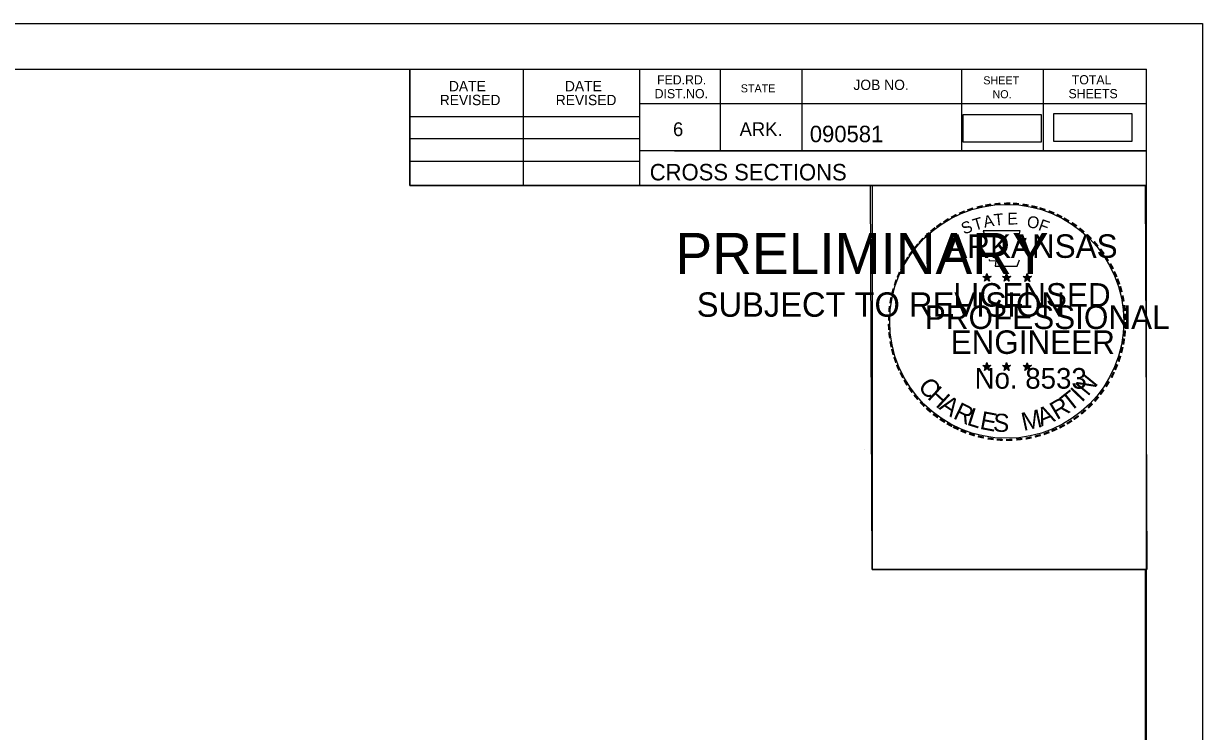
# Model space of a CAD drawing. Extents: x 1322838 to 1324533, y 339903 to 351025.
# Drawn here: x 1323766.4 to 1323866.6, y 344476.1 to 344536.3 of the extents above; entities that cross this region are included whole.
import ezdxf

# ---------------------------------------------------------------- set-up
doc = ezdxf.new("R2010")
doc.units = 0
for name, color, linetype in [('R_Border', 7, 'Continuous'), ('R_Border PE', 7, 'Continuous'), ('R_Border Prem', 7, 'Continuous'), ('R_Drive', 7, 'Continuous'), ('R_No Plot', 7, 'Continuous')]:
    doc.layers.add(name, color=color, linetype=linetype)

msp = doc.modelspace()

# ---------------------------------------------------------------- linework, layer by layer
at = {"layer": 'R_Border'}
for p, q in [((1323545.72, 344532.39), (1323861.9, 344532.39)), ((1323799.26, 344522.51), (1323799.26, 344532.39)), ((1323808.94, 344522.51), (1323808.94, 344532.39)), ((1323818.8, 344532.39), (1323818.8, 344522.51)), ((1323825.64, 344532.39), (1323825.64, 344525.45)), ((1323832.58, 344532.39), (1323832.58, 344525.45)), ((1323846.16, 344532.39), (1323846.16, 344525.45)), ((1323853.1, 344532.39), (1323853.1, 344525.45)), ((1323861.9, 344326.93), (1323861.9, 344532.39)), ((1323861.9, 344529.45), (1323818.8, 344529.45)), ((1323861.9, 344529.47), (1323861.9, 344529.47)), ((1323799.26, 344528.37), (1323818.8, 344528.37)), ((1323799.26, 344526.51), (1323818.8, 344526.51)), ((1323861.9, 344525.45), (1323818.8, 344525.45)), ((1323821.76, 344525.45), (1323861.9, 344525.45)), ((1323799.26, 344524.57), (1323818.8, 344524.57)), ((1323861.9, 344522.51), (1323799.26, 344522.51))]:
    msp.add_line(p, q, dxfattribs=at)
at = {"layer": 'R_Border PE'}
for p, q in [((1323847.98, 344514.76), (1323848.33, 344514.65)), ((1323847.98, 344514.76), (1323848.23, 344514.72)), ((1323847.98, 344514.76), (1323848.22, 344514.64)), ((1323848.33, 344515.02), (1323848.29, 344514.77)), ((1323848.33, 344514.65), (1323848.33, 344515.02)), ((1323848.33, 344515.02), (1323848.38, 344514.77)), ((1323848.68, 344514.76), (1323848.33, 344514.65)), ((1323848.68, 344514.76), (1323848.39, 344514.71)), ((1323848.68, 344514.76), (1323848.47, 344514.66)), ((1323849.65, 344514.76), (1323850, 344514.65)), ((1323849.65, 344514.76), (1323849.9, 344514.72)), ((1323849.65, 344514.76), (1323849.89, 344514.64)), ((1323850, 344515.02), (1323849.96, 344514.77)), ((1323850, 344514.65), (1323850, 344515.02)), ((1323850, 344515.02), (1323850.05, 344514.77)), ((1323850.35, 344514.76), (1323850, 344514.65)), ((1323850.35, 344514.76), (1323850.06, 344514.71)), ((1323850.35, 344514.76), (1323850.14, 344514.66)), ((1323851.41, 344514.75), (1323851.76, 344514.64)), ((1323851.41, 344514.75), (1323851.67, 344514.71)), ((1323851.41, 344514.75), (1323851.65, 344514.63)), ((1323851.76, 344515.01), (1323851.72, 344514.75)), ((1323851.76, 344514.64), (1323851.76, 344515.01)), ((1323851.76, 344515.01), (1323851.81, 344514.76)), ((1323852.11, 344514.75), (1323851.76, 344514.64)), ((1323852.11, 344514.75), (1323851.82, 344514.7)), ((1323852.11, 344514.75), (1323851.91, 344514.65)), ((1323848.11, 344514.36), (1323848.33, 344514.65)), ((1323848.11, 344514.36), (1323848.24, 344514.6)), ((1323848.11, 344514.36), (1323848.33, 344514.57)), ((1323848.54, 344514.36), (1323848.33, 344514.65)), ((1323848.54, 344514.36), (1323848.33, 344514.57)), ((1323848.54, 344514.36), (1323848.41, 344514.65)), ((1323849.78, 344514.36), (1323850, 344514.65)), ((1323849.78, 344514.36), (1323849.91, 344514.6)), ((1323849.78, 344514.36), (1323850, 344514.57)), ((1323850.21, 344514.36), (1323850, 344514.65)), ((1323850.21, 344514.36), (1323850, 344514.57)), ((1323850.21, 344514.36), (1323850.08, 344514.65)), ((1323851.55, 344514.34), (1323851.76, 344514.64)), ((1323851.55, 344514.34), (1323851.67, 344514.59)), ((1323851.55, 344514.34), (1323851.76, 344514.56)), ((1323851.98, 344514.34), (1323851.76, 344514.64)), ((1323851.98, 344514.34), (1323851.76, 344514.56)), ((1323851.98, 344514.34), (1323851.84, 344514.63)), ((1323847.98, 344507.19), (1323848.33, 344507.08)), ((1323847.98, 344507.19), (1323848.23, 344507.15)), ((1323847.98, 344507.19), (1323848.21, 344507.07)), ((1323848.11, 344506.78), (1323848.33, 344507.08)), ((1323848.11, 344506.78), (1323848.24, 344507.03)), ((1323848.11, 344506.78), (1323848.32, 344507)), ((1323848.33, 344507.44), (1323848.28, 344507.19)), ((1323848.54, 344506.78), (1323848.32, 344507)), ((1323848.33, 344507.08), (1323848.33, 344507.44)), ((1323848.33, 344507.44), (1323848.37, 344507.19)), ((1323848.67, 344507.19), (1323848.33, 344507.08)), ((1323848.54, 344506.78), (1323848.33, 344507.08)), ((1323848.67, 344507.19), (1323848.39, 344507.14)), ((1323848.54, 344506.78), (1323848.4, 344507.07)), ((1323848.67, 344507.19), (1323848.47, 344507.09)), ((1323849.65, 344507.19), (1323849.99, 344507.08)), ((1323849.65, 344507.19), (1323849.9, 344507.15)), ((1323849.65, 344507.19), (1323849.88, 344507.07)), ((1323849.78, 344506.78), (1323849.99, 344507.08)), ((1323849.78, 344506.78), (1323849.9, 344507.03)), ((1323849.78, 344506.78), (1323849.99, 344507)), ((1323849.99, 344507.44), (1323849.95, 344507.19)), ((1323849.99, 344507.08), (1323849.99, 344507.44)), ((1323849.99, 344507.44), (1323850.04, 344507.19)), ((1323850.34, 344507.19), (1323849.99, 344507.08)), ((1323850.21, 344506.78), (1323849.99, 344507.08)), ((1323850.21, 344506.78), (1323849.99, 344507)), ((1323850.34, 344507.19), (1323850.06, 344507.14)), ((1323850.21, 344506.78), (1323850.07, 344507.07)), ((1323850.34, 344507.19), (1323850.14, 344507.09)), ((1323851.41, 344507.18), (1323851.76, 344507.07)), ((1323851.41, 344507.18), (1323851.67, 344507.14)), ((1323851.41, 344507.18), (1323851.65, 344507.06)), ((1323851.55, 344506.77), (1323851.76, 344507.07)), ((1323851.55, 344506.77), (1323851.67, 344507.02)), ((1323851.55, 344506.77), (1323851.76, 344506.99)), ((1323851.76, 344507.43), (1323851.72, 344507.18)), ((1323851.76, 344507.07), (1323851.76, 344507.43)), ((1323851.76, 344507.43), (1323851.81, 344507.18)), ((1323852.11, 344507.18), (1323851.76, 344507.07)), ((1323851.97, 344506.77), (1323851.76, 344507.07)), ((1323851.97, 344506.77), (1323851.76, 344506.99)), ((1323852.11, 344507.18), (1323851.82, 344507.13)), ((1323851.97, 344506.77), (1323851.84, 344507.06)), ((1323852.11, 344507.18), (1323851.9, 344507.08))]:
    msp.add_line(p, q, dxfattribs=at)
for points in [[(1323848.02, 344518.64), (1323848.29, 344517.81)], [(1323851.53, 344517.72), (1323851.67, 344518), (1323850.99, 344517.98), (1323851.14, 344518.64), (1323848.02, 344518.64)], [(1323848.51, 344516.22), (1323848.51, 344516.13), (1323849.08, 344516.11), (1323849.02, 344515.64), (1323850.89, 344515.64), (1323851.09, 344516.18)], [(1323848.33, 344515.02), (1323848.54, 344514.36), (1323847.98, 344514.76), (1323848.68, 344514.76), (1323848.11, 344514.36), (1323848.33, 344515.02)], [(1323850, 344515.02), (1323850.21, 344514.36), (1323849.65, 344514.76), (1323850.35, 344514.76), (1323849.78, 344514.36), (1323850, 344515.02)], [(1323851.76, 344515.01), (1323851.98, 344514.34), (1323851.41, 344514.75), (1323852.11, 344514.75), (1323851.55, 344514.34), (1323851.76, 344515.01)], [(1323848.33, 344507.44), (1323848.54, 344506.78), (1323847.98, 344507.19), (1323848.67, 344507.19), (1323848.11, 344506.78), (1323848.33, 344507.44)], [(1323849.99, 344507.44), (1323850.21, 344506.78), (1323849.65, 344507.19), (1323850.34, 344507.19), (1323849.78, 344506.78), (1323849.99, 344507.44)], [(1323851.76, 344507.43), (1323851.97, 344506.77), (1323851.41, 344507.18), (1323852.11, 344507.18), (1323851.55, 344506.77), (1323851.76, 344507.43)]]:
    msp.add_lwpolyline(points, dxfattribs=at)
for centre, radius in [((1323848.33, 344514.65), 0.172), ((1323848.33, 344514.65), 0.145), ((1323848.33, 344514.65), 0.116), ((1323848.33, 344514.65), 0.0991), ((1323848.33, 344514.65), 0.0747), ((1323850, 344514.65), 0.172), ((1323850, 344514.65), 0.145), ((1323850, 344514.65), 0.116), ((1323850, 344514.65), 0.0991), ((1323850, 344514.65), 0.0747), ((1323851.76, 344514.64), 0.172), ((1323851.76, 344514.64), 0.145), ((1323851.76, 344514.64), 0.116), ((1323851.76, 344514.64), 0.0991), ((1323848.33, 344514.65), 0.0495), ((1323848.33, 344514.65), 0.0296), ((1323850, 344514.65), 0.0495), ((1323850, 344514.65), 0.0296), ((1323851.76, 344514.64), 0.0747), ((1323851.76, 344514.64), 0.0495), ((1323851.76, 344514.64), 0.0296), ((1323848.32, 344507.08), 0.172), ((1323848.32, 344507.08), 0.145), ((1323848.32, 344507.08), 0.116), ((1323848.32, 344507.08), 0.0991), ((1323848.32, 344507.08), 0.0747), ((1323848.32, 344507.08), 0.0495), ((1323848.32, 344507.08), 0.0296), ((1323849.99, 344507.08), 0.172), ((1323849.99, 344507.08), 0.145), ((1323849.99, 344507.08), 0.116), ((1323849.99, 344507.08), 0.0991), ((1323849.99, 344507.08), 0.0747), ((1323849.99, 344507.08), 0.0495), ((1323849.99, 344507.08), 0.0296), ((1323851.76, 344507.07), 0.172), ((1323851.76, 344507.07), 0.145), ((1323851.76, 344507.07), 0.116), ((1323851.76, 344507.07), 0.0991), ((1323851.76, 344507.07), 0.0747), ((1323851.76, 344507.07), 0.0495), ((1323851.76, 344507.07), 0.0296)]:
    msp.add_circle(centre, radius, dxfattribs=at)
at = {"layer": 'R_Drive'}
for points in [[(1323846.28, 344526.21), (1323852.97, 344526.21), (1323852.97, 344528.52), (1323846.28, 344528.52)], [(1323854, 344526.28), (1323860.68, 344526.28), (1323860.68, 344528.59), (1323854, 344528.59)]]:
    msp.add_lwpolyline(points, close=True, dxfattribs=at)
at = {"layer": 'R_No Plot'}
for p, q in [((1323533.31, 344536.28), (1323866.65, 344536.28)), ((1323837.93, 344500.05), (1323837.93, 344500.05))]:
    msp.add_line(p, q, dxfattribs=at)
for points in [[(1323533.31, 344536.28), (1323866.65, 344536.28), (1323866.65, 344322.94), (1323533.31, 344322.94)], [(1323779.64, 344532.39), (1323799.26, 344532.39), (1323799.26, 344522.51), (1323815.37, 344522.51), (1323838.57, 344522.51), (1323838.57, 344489.84), (1323861.77, 344489.84), (1323861.9, 344326.93), (1323545.72, 344326.93), (1323545.72, 344532.39)], [(1323838.43, 344522.51), (1323861.77, 344522.51), (1323861.91, 344489.84), (1323838.57, 344489.84)]]:
    msp.add_lwpolyline(points, close=True, dxfattribs=at)
msp.add_circle((1323850.01, 344510.95), 9.95, dxfattribs=at)

# ---------------------------------------------------------------- texts
at = {"layer": 'R_Border'}
for s, height, p in [('FED.RD.', 0.782, (1323820.28, 344531.11)), ('SHEET', 0.684, (1323848.02, 344531.11)), ('TOTAL', 0.782, (1323855.54, 344531.11)), ('DATE', 0.879, (1323802.59, 344530.52)), ('DATE', 0.879, (1323812.45, 344530.52)), ('STATE', 0.684, (1323827.4, 344530.43)), ('JOB NO.', 0.879, (1323836.98, 344530.63)), ('REVISED', 0.879, (1323801.81, 344529.34)), ('REVISED', 0.879, (1323811.67, 344529.34)), ('DIST.NO.', 0.782, (1323820.08, 344529.93)), ('NO.', 0.684, (1323848.8, 344529.93)), ('SHEETS', 0.782, (1323855.26, 344529.93)), ('6', 1.17, (1323821.64, 344526.71)), ('ARK.', 1.172, (1323827.3, 344526.71)), ('090581', 1.4, (1323833.27, 344526.19)), ('CROSS SECTIONS', 1.4, (1323819.66, 344522.94))]:
    msp.add_text(s, height=height, rotation=360, dxfattribs=at).set_placement(p)
at = {"layer": 'R_Border PE'}
for s, height, rotation, p in [('-', 1.6, 13.6301, (1323847.52, 344520.01)), ('-', 1.6, 10.2193, (1323848.2, 344520.17)), ('-', 1.6, 5.8968, (1323848.93, 344520.28)), ('-', 1.6, 0.1862, (1323849.7, 344520.35)), ('-', 1.6, 357.743, (1323850.42, 344520.34)), ('-', 1.6, 352.1617, (1323851.17, 344520.28)), ('-', 1.6, 347.2049, (1323851.88, 344520.17)), ('-', 1.6, 34.0636, (1323844.91, 344518.81)), ('-', 1.6, 28.7918, (1323845.5, 344519.18)), ('-', 1.6, 24.3072, (1323846.14, 344519.5)), ('-', 1.6, 19.1761, (1323846.77, 344519.77)), ('T', 1, 16.4036, (1323847.29, 344518.65)), ('A', 1, 11.2132, (1323848.12, 344518.9)), ('T', 1, 6.0228, (1323848.97, 344519.07)), ('E', 1, 0.8323, (1323850.07, 344519.18)), ('O', 1, 350.4515, (1323851.67, 344518.97)), ('-', 1.6, 342.3362, (1323852.52, 344520.02)), ('-', 1.6, 337.8551, (1323853.25, 344519.79)), ('-', 1.6, 334.1211, (1323853.89, 344519.52)), ('-', 1.6, 329.6409, (1323854.46, 344519.24)), ('-', 1.6, 38.9507, (1323843.85, 344518.04)), ('-', 1.6, 36.2317, (1323844.33, 344518.42)), ('S', 1, 21.594, (1323846.38, 344518.32)), ('F', 1, 340.0707, (1323852.63, 344518.74)), ('-', 1.6, 325.8627, (1323855.11, 344518.88)), ('-', 1.6, 320.5297, (1323855.72, 344518.45)), ('-', 1.6, 48.423, (1323842.97, 344517.14)), ('-', 1.6, 42.9622, (1323843.42, 344517.62)), ('ARKANSAS', 2, 360, (1323844.87, 344516.35)), ('-', 1.6, 315.5786, (1323856.32, 344517.96)), ('-', 1.6, 309.8797, (1323856.89, 344517.41)), ('-', 1.6, 54.2325, (1323842.15, 344516.09)), ('-', 1.6, 50.6142, (1323842.57, 344516.66)), ('-', 1.6, 306.6522, (1323857.41, 344516.81)), ('-', 1.6, 62.8713, (1323841.52, 344514.95)), ('-', 1.6, 58.0706, (1323841.83, 344515.56)), ('-', 1.4, 303.6753, (1323857.9, 344516.24)), ('-', 1.6, 299.6684, (1323858.22, 344515.64)), ('-', 1.6, 67.7743, (1323841.26, 344514.34)), ('-', 1.6, 294.6628, (1323858.54, 344515.02)), ('-', 1.6, 75.461, (1323840.84, 344513)), ('-', 1.6, 72.3945, (1323841.04, 344513.71)), ('LICENSED', 2, 360, (1323845.47, 344512.2)), ('DWB', 0.01, 360, (1323848.32, 344514.65)), ('DWB', 0.01, 360, (1323849.99, 344514.65)), ('DWB', 0.01, 360, (1323851.75, 344514.64)), ('-', 1.6, 290.5728, (1323858.8, 344514.45)), ('-', 1.6, 285.1233, (1323859.03, 344513.87)), ('-', 1.6, 81.2013, (1323840.71, 344512.28)), ('-', 1.6, 280.5493, (1323859.23, 344513.13)), ('-', 1.6, 85.1863, (1323840.63, 344511.59)), ('PROFESSIONAL', 2, 360, (1323843.05, 344510.3)), ('-', 1.6, 276.5962, (1323859.39, 344512.36)), ('-', 1.6, 94.1959, (1323840.64, 344510.17)), ('-', 1.6, 89.0622, (1323840.61, 344510.89)), ('-', 1.6, 274.3301, (1323859.45, 344511.64)), ('-', 1.6, 269.9407, (1323859.49, 344511)), ('-', 1.6, 98.9479, (1323840.72, 344509.5)), ('ENGINEER', 2, 360, (1323845.24, 344508.18)), ('-', 1.6, 263.5172, (1323859.47, 344510.34)), ('-', 1.6, 101.7149, (1323840.85, 344508.77)), ('-', 1.6, 255.7626, (1323859.29, 344509.01)), ('-', 1.6, 260.9953, (1323859.4, 344509.68)), ('-', 1.6, 105.4578, (1323841.01, 344508.17)), ('-', 1.6, 109.0874, (1323841.23, 344507.54)), ('-', 1.6, 252.8681, (1323859.11, 344508.29)), ('-', 1.6, 114.0643, (1323841.48, 344506.94)), ('No. 8533', 1.757, 360, (1323847.28, 344505.22)), ('DWB', 0.01, 360, (1323848.31, 344507.07)), ('DWB', 0.01, 360, (1323849.98, 344507.07)), ('DWB', 0.01, 360, (1323851.75, 344507.06)), ('-', 1.6, 247.8887, (1323858.88, 344507.61)), ('-', 1.6, 115.7289, (1323841.79, 344506.33)), ('-', 1.6, 120.4471, (1323842.14, 344505.74)), ('C', 1.54, 309.9548, (1323842.4, 344505.37)), ('N', 1.54, 50.7834, (1323856.91, 344504.52)), ('-', 1.6, 239.0712, (1323858.23, 344506.23)), ('-', 1.6, 244.6197, (1323858.62, 344506.98)), ('-', 1.6, 125.8934, (1323842.55, 344505.18)), ('-', 1.6, 130.7181, (1323843.01, 344504.63)), ('H', 1.54, 317.3873, (1323843.19, 344504.43)), ('T', 1.54, 38.428, (1323855.38, 344503.19)), ('I', 1.54, 46.3033, (1323856.39, 344504)), ('-', 1.6, 233.8452, (1323857.82, 344505.58)), ('-', 1.6, 134.2238, (1323843.53, 344504.08)), ('A', 1.54, 325.5578, (1323844.18, 344503.53)), ('R', 1.54, 334.3187, (1323845.38, 344502.73)), ('A', 1.54, 21.7918, (1323852.94, 344501.98)), ('R', 1.54, 30.5528, (1323854.27, 344502.53)), ('-', 1.6, 225.7653, (1323856.92, 344504.45)), ('-', 1.6, 231.2538, (1323857.39, 344505.01)), ('-', 1.6, 138.9338, (1323844.05, 344503.62)), ('-', 1.6, 144.6463, (1323844.61, 344503.21)), ('-', 1.6, 148.0898, (1323845.17, 344502.84)), ('L', 1.54, 342.194, (1323846.55, 344502.17)), ('E', 1.54, 349.3312, (1323847.66, 344501.81)), ('S', 1.54, 356.4684, (1323848.82, 344501.59)), ('M', 1.54, 12.4404, (1323851.44, 344501.62)), ('-', 1.6, 215.7363, (1323855.84, 344503.47)), ('-', 1.6, 221.0851, (1323856.39, 344503.94)), ('-', 1.6, 151.5704, (1323845.75, 344502.52)), ('-', 1.6, 154.6002, (1323846.27, 344502.27)), ('-', 1.6, 158.5612, (1323846.89, 344502.01)), ('-', 1.6, 204.2516, (1323854.13, 344502.42)), ('-', 1.6, 207.3568, (1323854.75, 344502.73)), ('-', 1.6, 212.2491, (1323855.31, 344503.08)), ('-', 1.6, 162.7983, (1323847.58, 344501.8)), ('-', 1.6, 167.5555, (1323848.29, 344501.64)), ('-', 1.6, 173.1155, (1323849.07, 344501.53)), ('-', 1.6, 176.5183, (1323849.81, 344501.47)), ('-', 1.6, 181.5918, (1323850.56, 344501.49)), ('-', 1.6, 185.8167, (1323851.37, 344501.57)), ('-', 1.6, 191.2858, (1323852.1, 344501.7)), ('-', 1.6, 195.4743, (1323852.83, 344501.9)), ('-', 1.6, 200.7184, (1323853.51, 344502.14))]:
    msp.add_text(s, height=height, rotation=rotation, dxfattribs=at).set_placement(p)
at = {"layer": 'R_Border Prem'}
for s, height, p in [('PRELIMINARY', 3.5, (1323821.85, 344514.97)), ('DWB', 0.01, (1323822.59, 344516.82)), ('SUBJECT TO REVISION', 2.0751, (1323823.66, 344511.34))]:
    msp.add_text(s, height=height, rotation=360, dxfattribs=at).set_placement(p)

doc.saveas('drawing.dxf')
